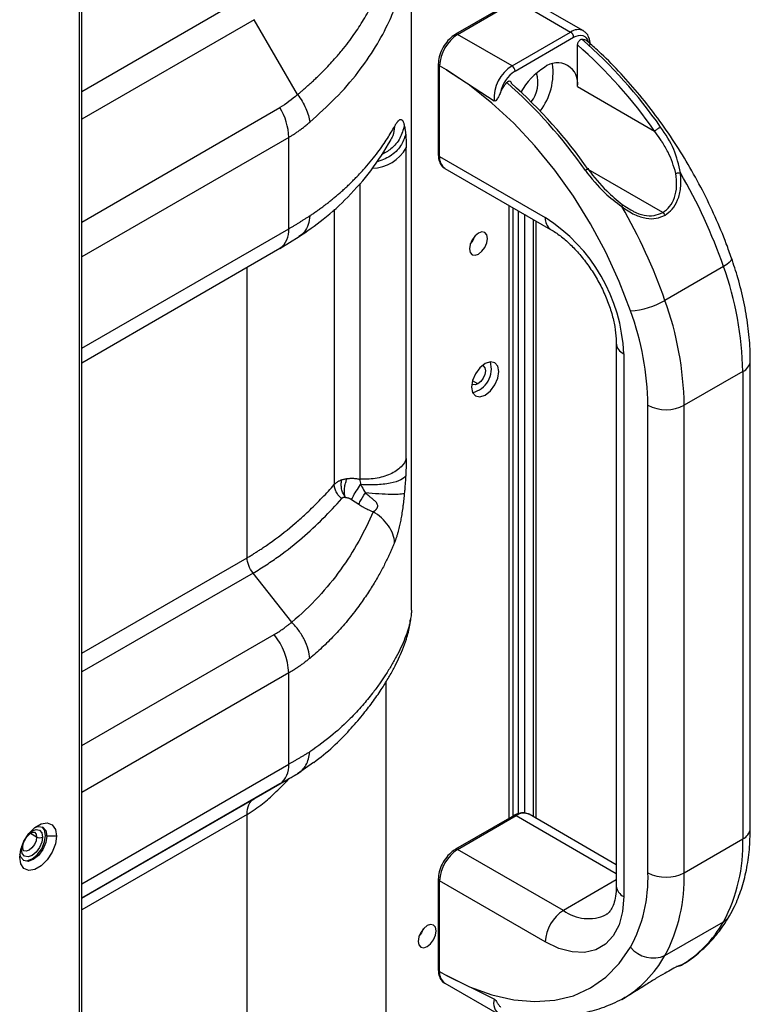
# Model space of a CAD drawing. Header units: millimetres. Extents: x 0 to 1118, y 0 to 864.
# Tile 434 of 438: x 1044 to 1052, y 686 to 697. Entities that reach past the tile are written whole.
import ezdxf

# ---------------------------------------------------------------- set-up
doc = ezdxf.new("R2010")
doc.units = ezdxf.units.MM

msp = doc.modelspace()

# ---------------------------------------------------------------- linework, layer by layer
at = {"color": 7, "linetype": 'Continuous', "lineweight": 25}
for p, q in [((1044.2825, 723.6017), (1044.2825, 668.771)), ((1044.3118, 668.8118), (1044.3118, 723.6425)), ((1048.1713, 690.1881), (1048.1713, 698.1884)), ((1049.3734, 697.3162), (1048.6875, 696.9203)), ((1048.7125, 696.9178), (1049.3984, 697.3138)), ((1049.3984, 697.3138), (1050.0348, 696.9464)), ((1050.1848, 696.9612), (1049.5484, 697.3286)), ((1046.8377, 696.2138), (1046.3312, 697.0911)), ((1049.3489, 696.5504), (1048.7125, 696.9178)), ((1049.3489, 696.5504), (1050.0348, 696.9464)), ((1049.3843, 696.4892), (1050.0702, 696.8852)), ((1050.1161, 696.3074), (1050.1161, 696.7963)), ((1048.4857, 696.5708), (1048.4857, 695.5093)), ((1048.5004, 695.4889), (1048.5004, 696.5504)), ((1048.5828, 696.5028), (1048.5004, 696.5504)), ((1048.5828, 696.5028), (1049.1401, 696.1417)), ((1050.1161, 696.3074), (1051.0181, 695.7868)), ((1046.7355, 694.6445), (1046.7355, 695.714)), ((1048.1102, 691.9555), (1048.1102, 695.5901)), ((1048.5004, 695.4889), (1049.7378, 694.7745)), ((1048.5625, 695.3515), (1049.8, 694.6372)), ((1049.361, 687.7719), (1049.361, 694.8906)), ((1050.6379, 694.9299), (1050.7401, 694.8663)), ((1049.6309, 687.7438), (1049.6309, 694.7348)), ((1046.631, 694.415), (1046.8567, 694.5524)), ((1044.3118, 693.0762), (1046.6319, 694.4156)), ((1051.8248, 694.2025), (1051.1389, 693.8066)), ((1050.5692, 693.3048), (1050.5692, 686.9521)), ((1050.6571, 693.1824), (1050.6571, 686.8297)), ((1052.1379, 687.626), (1052.1379, 693.0963)), ((1052.0501, 692.9739), (1051.3642, 692.5779)), ((1052.0501, 692.9739), (1052.0501, 687.5035)), ((1050.9399, 687.1076), (1050.9399, 692.5779)), ((1051.3642, 687.1076), (1051.3642, 692.5779)), ((1047.4695, 691.4758), (1047.5548, 691.42)), ((1046.7697, 690.0403), (1046.3169, 690.6152)), ((1046.7355, 688.3767), (1046.7355, 689.4462)), ((1047.8747, 677.0251), (1047.8747, 689.3424)), ((1046.3312, 687.9741), (1046.8377, 688.2666)), ((1046.632, 688.1478), (1044.3118, 686.8084)), ((1044.3118, 686.8083), (1046.3312, 687.9741)), ((1049.3734, 687.7791), (1048.6875, 687.3831)), ((1048.7125, 687.3806), (1049.3984, 687.7766)), ((1050.5692, 687.2021), (1049.5484, 687.7914)), ((1043.9042, 687.5372), (1043.89, 687.5453)), ((1044.0173, 687.5372), (1043.9042, 687.5372)), ((1051.3642, 687.1076), (1052.0501, 687.5035)), ((1049.95, 686.6663), (1048.7125, 687.3806)), ((1048.4857, 687.0336), (1048.4857, 685.9721)), ((1048.5004, 685.9517), (1048.5004, 687.0132)), ((1049.7378, 686.2988), (1048.5004, 687.0132)), ((1051.1389, 686.139), (1051.8248, 686.535)), ((1048.5004, 685.9517), (1048.5828, 685.9041)), ((1049.1401, 685.6295), (1048.5828, 685.9041)), ((1051.1373, 685.9315), (1051.1394, 685.9329)), ((1048.5625, 685.8143), (1049.1989, 685.447))]:
    msp.add_line(p, q, dxfattribs=at)
at = {"color": 8, "linetype": 'Continuous', "lineweight": 25}
for p, q in [((1044.3118, 696.2522), (1046.2482, 697.3701)), ((1046.3311, 697.0912), (1044.3118, 695.9255)), ((1044.3118, 694.723), (1046.632, 696.0624)), ((1046.7355, 695.714), (1044.3118, 694.3148)), ((1051.1123, 694.8342), (1050.2404, 695.3376)), ((1047.5661, 695.1755), (1047.5661, 691.7138)), ((1047.2682, 694.8725), (1047.2682, 691.6513)), ((1049.3171, 687.7465), (1049.3171, 694.9159)), ((1049.4232, 687.8007), (1049.4232, 694.8547)), ((1049.4939, 694.8139), (1049.4939, 687.8085)), ((1049.6016, 687.7607), (1049.6016, 694.7517)), ((1044.3118, 693.2453), (1046.7355, 694.6445)), ((1046.2482, 690.7949), (1046.2482, 694.1941)), ((1048.9494, 692.8289), (1048.8866, 692.8652)), ((1044.3118, 689.677), (1046.2482, 690.7949)), ((1046.3169, 690.6152), (1044.3118, 689.4577)), ((1044.3118, 688.5953), (1046.5639, 689.8954)), ((1046.7355, 689.4462), (1044.3118, 688.047)), ((1047.8721, 689.3383), (1047.8721, 676.9984)), ((1047.026, 688.398), (1046.8377, 688.2667)), ((1044.3118, 686.9775), (1046.7355, 688.3767)), ((1046.2482, 687.7908), (1044.3118, 686.673)), ((1046.2482, 674.0042), (1046.2482, 687.7909)), ((1049.3984, 687.7766), (1050.5692, 687.1007)), ((1043.784, 687.5249), (1043.7113, 687.5668)), ((1043.6072, 687.382), (1043.6109, 687.4186)), ((1050.5692, 687.0237), (1049.95, 686.6663))]:
    msp.add_line(p, q, dxfattribs=at)
at = {"color": 7, "linetype": 'Continuous', "lineweight": 25, "flags": 128}
for points in [[(1050.0702, 696.8852), (1050.0992, 696.8991), (1050.1274, 696.9072), (1050.154, 696.9091), (1050.1784, 696.9049), (1050.1999, 696.8946), (1050.2178, 696.8785), (1050.2318, 696.8571), (1050.2413, 696.8309)], [(1050.7371, 693.6837), (1050.6043, 694.0288), (1050.4471, 694.3699), (1050.2674, 694.7029), (1050.0673, 695.0239), (1049.8492, 695.3291), (1049.6156, 695.615), (1049.3692, 695.8783), (1049.1129, 696.1158), (1048.8497, 696.3248), (1048.5828, 696.5028)], [(1050.2403, 695.3377), (1050.2444, 695.3424), (1050.2459, 695.3454), (1050.2448, 695.3466), (1050.2411, 695.3459), (1050.235, 695.3433), (1050.2269, 695.339), (1050.2174, 695.3333), (1050.2071, 695.3266)], [(1049.0625, 694.5314), (1049.0545, 694.5736), (1049.0315, 694.6001), (1048.9971, 694.6068), (1048.9565, 694.5927), (1048.9159, 694.5599), (1048.8815, 694.5135), (1048.8585, 694.4605), (1048.8504, 694.409), (1048.8585, 694.3668), (1048.8815, 694.3403), (1048.9159, 694.3336), (1048.9565, 694.3477), (1048.9971, 694.3805), (1049.0315, 694.4269), (1049.0545, 694.4799), (1049.0625, 694.5314)], [(1048.9108, 694.5544), (1048.89, 694.5085), (1048.8607, 694.4677)], [(1049.1933, 692.9739), (1049.1812, 693.0372), (1049.1467, 693.0769), (1049.0951, 693.0869), (1049.0342, 693.0657), (1048.9734, 693.0166), (1048.9217, 692.947), (1048.8873, 692.8675), (1048.8751, 692.7902), (1048.8873, 692.7269), (1048.9217, 692.6872), (1048.9734, 692.6771), (1049.0342, 692.6983), (1049.0951, 692.7474), (1049.1467, 692.8171), (1049.1812, 692.8966), (1049.1933, 692.9739)], [(1049.0021, 693.0434), (1049.0119, 693.0393), (1049.0311, 693.0172), (1049.0378, 692.982), (1049.0311, 692.9391), (1049.0119, 692.8949), (1048.9832, 692.8562), (1048.9494, 692.8289)], [(1048.9494, 692.8289), (1048.9156, 692.8172), (1048.8869, 692.8228), (1048.8784, 692.8292)], [(1043.586, 687.2881), (1043.599, 687.3808), (1043.6364, 687.4774), (1043.6938, 687.5661), (1043.7642, 687.6363), (1043.8391, 687.6795), (1043.9095, 687.6906), (1043.9669, 687.6681), (1044.0043, 687.6148), (1044.0173, 687.5372)], [(1043.7712, 687.6416), (1043.806, 687.6502), (1043.8576, 687.6402), (1043.8921, 687.6005), (1043.9042, 687.5372)], [(1043.89, 687.5453), (1043.8779, 687.6086), (1043.8503, 687.6439)], [(1044.0173, 687.5372), (1044.0043, 687.4445), (1043.9669, 687.3479), (1043.9095, 687.2592), (1043.8391, 687.189), (1043.7642, 687.1458), (1043.6938, 687.1347), (1043.6364, 687.1572), (1043.599, 687.2105), (1043.586, 687.2881)], [(1043.9042, 687.5372), (1043.8921, 687.4599), (1043.8576, 687.3803), (1043.806, 687.3107), (1043.7451, 687.2616), (1043.6842, 687.2404), (1043.6326, 687.2505), (1043.5981, 687.2901), (1043.5881, 687.3245)], [(1043.8547, 687.5249), (1043.8453, 687.4648), (1043.8184, 687.4029), (1043.7783, 687.3488), (1043.7309, 687.3106), (1043.6836, 687.2941), (1043.6434, 687.3019), (1043.6166, 687.3328), (1043.6072, 687.382)], [(1043.6257, 687.2549), (1043.6701, 687.2486), (1043.7309, 687.2697), (1043.7918, 687.3189), (1043.8434, 687.3885), (1043.8779, 687.468), (1043.89, 687.5453)], [(1043.6659, 687.5277), (1043.652, 687.499), (1043.6341, 687.4727)], [(1050.6571, 686.8297), (1050.6431, 686.6534), (1050.6016, 686.4986), (1050.5339, 686.37), (1050.442, 686.2715), (1050.3287, 686.2061), (1050.1974, 686.1757), (1050.0522, 686.1814), (1049.8974, 686.2228), (1049.7378, 686.2988)], [(1048.4615, 686.4273), (1048.4534, 686.4695), (1048.4304, 686.496), (1048.396, 686.5027), (1048.3554, 686.4886), (1048.3148, 686.4558), (1048.2804, 686.4094), (1048.2574, 686.3564), (1048.2494, 686.3049), (1048.2574, 686.2627), (1048.2804, 686.2362), (1048.3148, 686.2295), (1048.3554, 686.2436), (1048.396, 686.2764), (1048.4304, 686.3228), (1048.4534, 686.3758), (1048.4615, 686.4273)], [(1048.3097, 686.4502), (1048.289, 686.4044), (1048.2597, 686.3636)], [(1048.5828, 685.9041), (1048.8497, 685.7739), (1049.1129, 685.6791), (1049.3692, 685.6207), (1049.6156, 685.5995), (1049.8492, 685.6157), (1050.0673, 685.6691), (1050.2674, 685.759), (1050.4471, 685.8846), (1050.6043, 686.0441), (1050.7371, 686.2359)]]:
    msp.add_lwpolyline(points, dxfattribs=at)
at = {"color": 8, "linetype": 'Continuous', "lineweight": 25, "flags": 128}
for points in [[(1051.9186, 694.3005), (1051.9192, 694.289), (1051.9107, 694.2705), (1051.8915, 694.2493), (1051.8625, 694.2264), (1051.8248, 694.2025)], [(1043.7011, 687.5749), (1043.7309, 687.5964), (1043.7783, 687.6128), (1043.8184, 687.605), (1043.8453, 687.5742), (1043.8547, 687.5249)], [(1043.758, 687.5822), (1043.7581, 687.5821), (1043.7773, 687.5601), (1043.784, 687.5249)], [(1043.784, 687.5249), (1043.7773, 687.482), (1043.7581, 687.4378), (1043.7294, 687.3991), (1043.6956, 687.3718), (1043.6618, 687.3601), (1043.6332, 687.3656)]]:
    msp.add_lwpolyline(points, dxfattribs=at)
at = {"color": 7, "linetype": 'Continuous', "lineweight": 25}
for centre, radius, start, end in [((1048.9609, 696.5294), 0.461, 122.60548, 177.39452), ((1049.9934, 696.8817), 0.0768, 2.60548, 57.39452), ((1046.3828, 692.5495), 5.739, 34.92632, 48.7378), ((1046.3632, 692.5356), 5.6778, 34.93159, 48.62538), ((1049.0976, 696.4676), 0.7317, 322.52698, 8.28999), ((1049.879, 696.3459), 0.2402, 350.78596, 129.20329), ((1049.5839, 696.1727), 0.4448, 121.88174, 184.00174), ((1049.5973, 696.1604), 0.3918, 122.93446, 168.6768), ((1049.3075, 696.4857), 0.0768, 2.60548, 57.39452), ((1050.1467, 695.8594), 0.7928, 121.94894, 150.98665), ((1049.284, 696.3532), 0.3676, 322.21257, 17.74571), ((1045.5018, 692.0409), 5.739, 34.92632, 48.7378), ((1045.5854, 692.0866), 5.6778, 34.93159, 48.62538), ((1046.0146, 695.6894), 0.7214, 1.95612, 31.13962), ((1045.798, 692.0955), 6.3844, 19.2698, 30.12483), ((1045.1121, 691.6996), 6.3844, 19.2698, 30.12483), ((1048.6697, 693.0964), 1.9892, 2.4764, 57.5236), ((1051.0729, 694.7717), 0.074, 25.92912, 57.78408), ((1048.2547, 692.9129), 3.7958, 0.9201, 19.86093), ((1050.6671, 694.6311), 0.95, 274.23066, 299.77978), ((1047.5688, 692.517), 3.7958, 0.9201, 19.86093), ((1047.5241, 692.5231), 3.4162, 0.9201, 19.86093), ((1048.8164, 693.0078), 0.2906, 284.18096, 15.82442), ((1051.152, 692.9873), 0.4611, 242.60967, 297.39033), ((1045.971, 689.4115), 0.7653, 2.60471, 39.22333), ((1046.4852, 688.3521), 0.2515, 305.69806, 5.62037), ((1043.8193, 687.5931), 0.0769, 242.60967, 297.39033), ((1050.1176, 687.4425), 1.9334, 332.00393, 1.80688), ((1048.9609, 686.9922), 0.461, 122.60548, 177.39452), ((1049.2007, 687.0527), 1.7401, 332.00393, 1.80688), ((1051.152, 687.517), 0.4611, 242.60967, 297.39033), ((1049.4317, 687.0466), 1.9334, 332.00393, 1.80688), ((1050.1984, 686.2779), 0.461, 122.60548, 177.39452), ((1050.6207, 687.2109), 1.3808, 300.43336, 330.6927), ((1051.0005, 686.4466), 0.3372, 218.66122, 294.22989), ((1049.9348, 686.8149), 1.3808, 300.43336, 330.6927)]:
    msp.add_arc(centre, radius, start, end, dxfattribs=at)
at = {"color": 8, "linetype": 'Continuous', "lineweight": 25}
for centre, radius, start, end in [((1048.6979, 696.8974), 0.0252, 54.38366, 114.29287), ((1050.1228, 696.8257), 0.1494, 66.67379, 126.0825), ((1048.5108, 696.5733), 0.0251, 185.70602, 245.62436), ((1047.7027, 695.8207), 0.4682, 271.5282, 330.49461), ((1048.5108, 695.5118), 0.0251, 185.6948, 245.62534), ((1048.6474, 695.4727), 0.1479, 173.70115, 234.98667), ((1049.8882, 694.7598), 0.1511, 174.40381, 234.02482), ((1046.4833, 694.6207), 0.2533, 305.92394, 5.38824), ((1050.7125, 693.3148), 0.1436, 183.70717, 247.29593), ((1051.9878, 693.1113), 0.1509, 294.37603, 354.28945), ((1049.3838, 687.7561), 0.0251, 54.38242, 114.30712), ((1049.4863, 687.6539), 0.1509, 65.69288, 125.61758), ((1051.9878, 687.6409), 0.1509, 294.37466, 354.3052), ((1043.5968, 687.405), 0.0253, 294.44155, 353.54143), ((1048.6979, 687.3602), 0.0252, 54.38366, 114.29287), ((1048.5108, 687.0361), 0.0251, 185.70602, 245.62436), ((1050.7193, 686.9671), 0.1509, 185.6948, 245.62534), ((1050.2416, 687.0631), 0.4925, 233.68834, 295.16528), ((1051.7327, 686.6984), 0.1876, 299.38541, 329.66896), ((1048.5108, 685.9746), 0.0251, 185.6948, 245.62534), ((1048.6474, 685.9355), 0.1479, 173.70115, 234.98667), ((1049.3046, 685.5822), 0.1711, 163.95056, 233.0868)]:
    msp.add_arc(centre, radius, start, end, dxfattribs=at)
at = {"color": 7, "linetype": 'Continuous', "lineweight": 25}
for points, knots in [([(1046.8377, 696.2137), (1046.848, 696.2224), (1046.8693, 696.2401), (1046.9014, 696.2676), (1046.9349, 696.2967), (1046.9696, 696.3276), (1047.0057, 696.3604), (1047.043, 696.3952), (1047.0889, 696.4392), (1047.1683, 696.5172), (1047.261, 696.6165), (1047.3562, 696.7281), (1047.4311, 696.8234), (1047.4973, 696.914), (1047.5769, 697.0312), (1047.6663, 697.1802), (1047.7606, 697.3664), (1047.8414, 697.5578), (1047.8978, 697.7205), (1047.9352, 697.8532), (1047.9589, 697.9551), (1047.9788, 698.0604), (1047.9942, 698.1687), (1048.0049, 698.2793), (1048.0104, 698.3914), (1048.0104, 698.4979), (1048.0055, 698.5975), (1047.9961, 698.6888), (1047.9821, 698.7774), (1047.9661, 698.8516), (1047.9508, 698.9107), (1047.9381, 698.9546), (1047.9249, 698.9953), (1047.9115, 699.0329), (1047.8977, 699.0675), (1047.8839, 699.0992), (1047.8739, 699.1192), (1047.8691, 699.1288)], [0, 0, 0, 0, 0.0111669, 0.0230365, 0.0356401, 0.0490126, 0.063193, 0.0782233, 0.0941493, 0.1200975, 0.1791888, 0.2202727, 0.2591522, 0.2954247, 0.3286991, 0.396899, 0.4650566, 0.5326229, 0.59911, 0.6314971, 0.6644605, 0.6979173, 0.7315957, 0.7652384, 0.798626, 0.8315706, 0.858358, 0.8838197, 0.9079947, 0.9309644, 0.9434436, 0.9549792, 0.9656146, 0.975392, 0.9843531, 0.9925407, 1, 1, 1, 1]), ([(1048.6875, 696.9203), (1048.6746, 696.912), (1048.6377, 696.8883), (1048.5816, 696.8307), (1048.5286, 696.7478), (1048.4928, 696.657), (1048.4881, 696.5994), (1048.4857, 696.5708)], [0, 0, 0, 0, 0.1187357, 0.3398889, 0.5606683, 0.7822244, 1, 1, 1, 1]), ([(1050.2606, 696.7894), (1050.261, 696.7934), (1050.2641, 696.8274), (1050.253, 696.8806), (1050.2231, 696.9371), (1050.192, 696.9538), (1050.1797, 696.9604)], [0, 0, 0, 0, 0.0530813, 0.4491993, 0.7829918, 1, 1, 1, 1]), ([(1050.1161, 696.7963), (1050.1163, 696.8001), (1050.1168, 696.8077), (1050.1206, 696.8202), (1050.1262, 696.8323), (1050.1334, 696.8431), (1050.1418, 696.8521), (1050.1506, 696.8586), (1050.1596, 696.863), (1050.165, 696.8633), (1050.1677, 696.8635)], [0, 0, 0, 0, 0.1301978, 0.2602105, 0.3895254, 0.5163908, 0.634893, 0.758287, 0.877983, 1, 1, 1, 1]), ([(1050.1677, 696.8635), (1050.1819, 696.8616), (1050.2102, 696.8579), (1050.231, 696.8399), (1050.2413, 696.8309)], [0, 0, 0, 0, 0.5000834, 1, 1, 1, 1]), ([(1051.9186, 694.3006), (1051.8985, 694.3566), (1051.8406, 694.5184), (1051.7295, 694.7846), (1051.58, 695.0954), (1051.4128, 695.3989), (1051.2295, 695.6926), (1051.0314, 695.9742), (1050.8203, 696.2416), (1050.5973, 696.4914), (1050.4012, 696.6905), (1050.2773, 696.7972), (1050.2338, 696.8346)], [0, 0, 0, 0, 0.0584367, 0.1686461, 0.2787932, 0.3888968, 0.499001, 0.6091417, 0.7193592, 0.8296996, 0.9402078, 1, 1, 1, 1]), ([(1049.2131, 696.2373), (1049.2235, 696.2583), (1049.2442, 696.3002), (1049.2725, 696.3366), (1049.2867, 696.3549)], [0, 0, 0, 0, 0.4999166, 1, 1, 1, 1]), ([(1049.2867, 696.3549), (1049.2894, 696.3579), (1049.2949, 696.3639), (1049.3041, 696.37), (1049.3131, 696.3736), (1049.3214, 696.3741), (1049.3286, 696.3714), (1049.3339, 696.3657), (1049.3377, 696.3578), (1049.3381, 696.3508), (1049.3383, 696.3473)], [0, 0, 0, 0, 0.1228162, 0.2452936, 0.3703604, 0.4934968, 0.6147046, 0.7452506, 0.8710367, 1, 1, 1, 1]), ([(1049.2131, 696.2373), (1049.2065, 696.2229), (1049.1944, 696.1965), (1049.1768, 696.1642), (1049.1625, 696.1449), (1049.1511, 696.139), (1049.1446, 696.1392), (1049.1416, 696.1409), (1049.1401, 696.1417)], [0, 0, 0, 0, 0.3280145, 0.5994423, 0.8226026, 0.9173654, 0.9600405, 1, 1, 1, 1]), ([(1046.8377, 696.2137), (1046.8759, 696.1647), (1046.9102, 696.1094), (1046.9478, 696.0255), (1046.9581, 695.9974), (1046.9735, 695.9428), (1046.9785, 695.9163), (1046.981, 695.8912)], [0, 0, 0, 0, 0.5, 0.5, 0.75, 0.75, 1, 1, 1, 1]), ([(1046.7355, 695.714), (1046.7463, 695.7203), (1046.7685, 695.7334), (1046.8018, 695.7546), (1046.8361, 695.7777), (1046.8713, 695.8029), (1046.9074, 695.8302), (1046.9442, 695.8597), (1046.9686, 695.8805), (1046.981, 695.8912)], [0, 0, 0, 0, 0.1236224, 0.25373918, 0.39028119, 0.53320201, 0.68248176, 0.83809499, 1, 1, 1, 1]), ([(1047.9734, 695.8421), (1047.9756, 695.846), (1047.9801, 695.8539), (1047.9867, 695.8647), (1047.9932, 695.8748), (1047.9996, 695.8841), (1048.0058, 695.8926), (1048.0119, 695.9004), (1048.0189, 695.9085), (1048.0264, 695.9161), (1048.0341, 695.9217), (1048.0411, 695.9241), (1048.0475, 695.9238), (1048.0537, 695.9214), (1048.06, 695.9176), (1048.0662, 695.9126), (1048.0718, 695.9057), (1048.0767, 695.8956), (1048.0804, 695.8839), (1048.0841, 695.8681), (1048.0864, 695.8579), (1048.088, 695.8509)], [0, 0, 0, 0, 0.0405619, 0.0811563, 0.1218319, 0.1626368, 0.2036187, 0.2448246, 0.286301, 0.3485708, 0.4067023, 0.4614215, 0.5197819, 0.572754, 0.636727, 0.704111, 0.7616175, 0.8220185, 0.8852648, 0.9208778, 1, 1, 1, 1]), ([(1046.9809, 694.7956), (1046.9936, 694.804), (1047.0193, 694.821), (1047.0572, 694.8472), (1047.0952, 694.8741), (1047.1331, 694.9018), (1047.171, 694.9304), (1047.2088, 694.9598), (1047.2465, 694.99), (1047.284, 695.021), (1047.3214, 695.0528), (1047.3586, 695.0855), (1047.3955, 695.119), (1047.4321, 695.1532), (1047.4684, 695.1883), (1047.5044, 695.2243), (1047.5595, 695.2809), (1047.6292, 695.3567), (1047.7082, 695.4498), (1047.7771, 695.538), (1047.837, 695.6211), (1047.889, 695.6992), (1047.9342, 695.7723), (1047.9606, 695.8194), (1047.9734, 695.8421)], [0, 0, 0, 0, 0.0267563, 0.0541042, 0.0820379, 0.1105553, 0.1396577, 0.1693499, 0.1996322, 0.2304989, 0.2619455, 0.2939697, 0.3265706, 0.3597497, 0.3935099, 0.4278562, 0.4627953, 0.5552759, 0.642082, 0.7235154, 0.7998294, 0.8712358, 0.9379108, 1, 1, 1, 1]), ([(1048.088, 695.8509), (1048.089, 695.847), (1048.0909, 695.8394), (1048.0936, 695.8266), (1048.0961, 695.8131), (1048.0983, 695.7985), (1048.1004, 695.7831), (1048.1024, 695.7667), (1048.1035, 695.7551), (1048.1041, 695.7493)], [0, 0, 0, 0, 0.1425663, 0.28493528, 0.42728467, 0.56979136, 0.71263086, 0.85597672, 1, 1, 1, 1]), ([(1051.2666, 695.2928), (1051.2405, 695.3772), (1051.2006, 695.5065), (1051.1261, 695.6279), (1051.0922, 695.6805), (1051.0648, 695.722), (1051.0385, 695.7584), (1051.0181, 695.7868)], [0, 0, 0, 0, 0.4798106, 0.7345415, 0.7615278, 0.8147703, 1, 1, 1, 1]), ([(1051.3201, 695.2998), (1051.2998, 695.3922), (1051.258, 695.5821), (1051.1458, 695.7494), (1051.0882, 695.8352)], [0, 0, 0, 0, 0.4868429, 1, 1, 1, 1]), ([(1046.8467, 694.5461), (1046.9469, 694.6147), (1047.1626, 694.7627), (1047.4445, 695.0247), (1047.7189, 695.3344), (1047.858, 695.5614), (1047.9315, 695.6813)], [0, 0, 0, 0, 0.202971, 0.437142, 0.7025755, 1, 1, 1, 1]), ([(1048.1041, 695.7493), (1048.1045, 695.7448), (1048.1053, 695.7359), (1048.1063, 695.7217), (1048.1072, 695.7071), (1048.108, 695.6919), (1048.1088, 695.6727), (1048.1096, 695.649), (1048.1101, 695.6203), (1048.1102, 695.6002), (1048.1102, 695.5901)], [0, 0, 0, 0, 0.10069851, 0.20109931, 0.30131505, 0.40145878, 0.50164353, 0.6680546, 0.83399714, 1, 1, 1, 1]), ([(1048.4857, 695.5093), (1048.4864, 695.4942), (1048.4883, 695.454), (1048.51, 695.4006), (1048.538, 695.3612), (1048.5587, 695.3544), (1048.5597, 695.3541)], [0, 0, 0, 0, 0.2319179, 0.6186071, 0.9815741, 1, 1, 1, 1]), ([(1050.2071, 695.3266), (1050.2791, 695.2349), (1050.4048, 695.0749), (1050.5656, 694.955), (1050.6342, 694.9038)], [0, 0, 0, 0, 0.573341, 1, 1, 1, 1]), ([(1050.2403, 695.3377), (1050.3095, 695.2514), (1050.4287, 695.1026), (1050.576, 694.9809), (1050.6379, 694.9299)], [0, 0, 0, 0, 0.5804486, 1, 1, 1, 1]), ([(1051.1123, 694.8342), (1051.1413, 694.8558), (1051.2006, 694.8999), (1051.2557, 695.0095), (1051.2827, 695.1436), (1051.2721, 695.2415), (1051.2666, 695.2928)], [0, 0, 0, 0, 0.227433, 0.4640138, 0.7190443, 1, 1, 1, 1]), ([(1051.1394, 694.804), (1051.1692, 694.8257), (1051.2309, 694.8705), (1051.2945, 694.9829), (1051.3321, 695.1291), (1051.3243, 695.24), (1051.3201, 695.2998)], [0, 0, 0, 0, 0.2147572, 0.443879, 0.700404, 1, 1, 1, 1]), ([(1051.2666, 695.2928), (1051.2702, 695.2938), (1051.2777, 695.2959), (1051.2914, 695.2983), (1051.3063, 695.2999), (1051.3155, 695.2998), (1051.3202, 695.2998)], [0, 0, 0, 0, 0.2203369, 0.4654457, 0.7288436, 1, 1, 1, 1]), ([(1050.6379, 694.9299), (1050.639, 694.9293), (1050.6413, 694.9282), (1050.6415, 694.9224), (1050.6393, 694.9143), (1050.6359, 694.9073), (1050.6342, 694.9038)], [0, 0, 0, 0, 0.2448516, 0.5000054, 0.7551562, 1, 1, 1, 1]), ([(1050.6342, 694.9038), (1050.6834, 694.8699), (1050.7747, 694.8068), (1050.9137, 694.7627), (1051.0375, 694.7588), (1051.1062, 694.7893), (1051.1394, 694.804)], [0, 0, 0, 0, 0.3003063, 0.5577393, 0.7861349, 1, 1, 1, 1]), ([(1046.7356, 694.6445), (1046.746, 694.6506), (1046.767, 694.6629), (1046.798, 694.6813), (1046.8289, 694.6999), (1046.8596, 694.7188), (1046.8902, 694.7377), (1046.9206, 694.7569), (1046.9509, 694.7762), (1046.9708, 694.7891), (1046.9809, 694.7956)], [0, 0, 0, 0, 0.1194519, 0.2404272, 0.3629331, 0.4869955, 0.6126593, 0.7399887, 0.8690679, 1, 1, 1, 1]), ([(1049.8, 694.6372), (1049.8191, 694.6256), (1049.8752, 694.5916), (1049.9722, 694.517), (1050.0871, 694.4075), (1050.1977, 694.2781), (1050.2996, 694.133), (1050.389, 693.9769), (1050.4626, 693.8153), (1050.5182, 693.6538), (1050.5541, 693.4989), (1050.5679, 693.3831), (1050.5689, 693.3224), (1050.5692, 693.3048)], [0, 0, 0, 0, 0.05134221, 0.15014225, 0.25003906, 0.35104518, 0.45286819, 0.55512688, 0.65741058, 0.75917973, 0.86003601, 0.95963239, 1, 1, 1, 1]), ([(1052.1379, 693.0963), (1052.1372, 693.1433), (1052.1352, 693.2782), (1052.1136, 693.5085), (1052.0655, 693.7872), (1052.0004, 694.0524), (1051.9439, 694.2237), (1051.9186, 694.3006)], [0, 0, 0, 0, 0.12300131, 0.35351045, 0.58366269, 0.81338823, 1, 1, 1, 1]), ([(1048.1102, 691.9555), (1048.1012, 691.9228), (1048.0815, 691.8888), (1048.0179, 691.825), (1047.9739, 691.7955), (1047.8689, 691.7489), (1047.8082, 691.7319), (1047.6852, 691.7127), (1047.6231, 691.7105), (1047.5661, 691.7138)], [0, 0, 0, 0, 0.25, 0.25, 0.5, 0.5, 0.75, 0.75, 1, 1, 1, 1]), ([(1048.1102, 691.9555), (1048.1102, 691.9493), (1048.1102, 691.9369), (1048.11, 691.9179), (1048.1097, 691.8985), (1048.1092, 691.8788), (1048.1086, 691.8541), (1048.1075, 691.8243), (1048.106, 691.7892), (1048.1047, 691.7652), (1048.1041, 691.7532)], [0, 0, 0, 0, 0.0997776, 0.1994388, 0.2990978, 0.3988692, 0.4988671, 0.6656393, 0.8325095, 1, 1, 1, 1]), ([(1048.1041, 691.7531), (1048.0953, 691.7366), (1048.0762, 691.7198), (1048.0147, 691.6895), (1047.9723, 691.6761), (1047.8709, 691.6563), (1047.8123, 691.65), (1047.6927, 691.6448), (1047.6319, 691.646), (1047.5759, 691.6499)], [0, 0, 0, 0, 0.25, 0.25, 0.5, 0.5, 0.75, 0.75, 1, 1, 1, 1]), ([(1048.1041, 691.7532), (1048.1035, 691.7434), (1048.1024, 691.7239), (1048.1004, 691.6945), (1048.0983, 691.6649), (1048.0961, 691.6353), (1048.0936, 691.6055), (1048.0909, 691.5756), (1048.089, 691.5557), (1048.088, 691.5457)], [0, 0, 0, 0, 0.1440409, 0.2873985, 0.4302438, 0.5727505, 0.7150939, 0.8574512, 1, 1, 1, 1]), ([(1046.2482, 690.7949), (1046.2617, 690.8027), (1046.2883, 690.8182), (1046.3271, 690.8418), (1046.3647, 690.8653), (1046.3968, 690.886), (1046.4335, 690.9102), (1046.4821, 690.9431), (1046.6173, 691.039), (1046.7661, 691.1573), (1046.9307, 691.3032), (1047.0351, 691.4031), (1047.1275, 691.4973), (1047.1997, 691.5741), (1047.2455, 691.6256), (1047.2682, 691.6513)], [0, 0, 0, 0, 0.0316382, 0.0627852, 0.0934821, 0.1237686, 0.1426403, 0.1858487, 0.2481467, 0.4980896, 0.6057312, 0.7487648, 0.8333854, 0.917107, 1, 1, 1, 1]), ([(1047.2682, 691.6513), (1047.2709, 691.6542), (1047.2762, 691.66), (1047.2853, 691.6681), (1047.2951, 691.6758), (1047.3058, 691.6831), (1047.3173, 691.6898), (1047.3295, 691.696), (1047.3424, 691.7017), (1047.3515, 691.705), (1047.3561, 691.7066)], [0, 0, 0, 0, 0.1237559, 0.2478356, 0.372255, 0.4970301, 0.6221766, 0.7477101, 0.8736462, 1, 1, 1, 1]), ([(1047.3548, 691.486), (1047.3423, 691.4965), (1047.3302, 691.5086), (1047.3086, 691.535), (1047.2991, 691.5493), (1047.2837, 691.5788), (1047.2778, 691.5939), (1047.2701, 691.6235), (1047.2682, 691.6379), (1047.2682, 691.6513)], [0, 0, 0, 0, 0.25, 0.25, 0.5, 0.5, 0.75, 0.75, 1, 1, 1, 1]), ([(1047.3977, 691.5008), (1047.3967, 691.5026), (1047.3943, 691.5068), (1047.3899, 691.5145), (1047.3838, 691.525), (1047.3773, 691.5368), (1047.3689, 691.5528), (1047.3603, 691.5738), (1047.3541, 691.5995), (1047.351, 691.6247), (1047.3497, 691.6473), (1047.3502, 691.6686), (1047.3522, 691.6885), (1047.3548, 691.7007), (1047.356, 691.7067)], [0, 0, 0, 0, 0.02908, 0.0705975, 0.1253629, 0.1981175, 0.2549755, 0.3703207, 0.5035172, 0.6104728, 0.7142073, 0.8140369, 0.909428, 1, 1, 1, 1]), ([(1047.3561, 691.7066), (1047.3597, 691.7078), (1047.3676, 691.7103), (1047.381, 691.7138), (1047.3972, 691.7174), (1047.4093, 691.7193), (1047.4158, 691.7203)], [0, 0, 0, 0, 0.1908186, 0.421084, 0.6908093, 1, 1, 1, 1]), ([(1047.3977, 691.5009), (1047.3967, 691.5037), (1047.3943, 691.511), (1047.3908, 691.5253), (1047.3874, 691.5459), (1047.3856, 691.5739), (1047.3873, 691.6057), (1047.3924, 691.6371), (1047.3987, 691.664), (1047.4052, 691.6866), (1047.4112, 691.705), (1047.4144, 691.7156), (1047.4158, 691.7203)], [0, 0, 0, 0, 0.0440122, 0.1132725, 0.2094501, 0.3342217, 0.4885345, 0.6221989, 0.7406644, 0.8430536, 0.9293106, 1, 1, 1, 1]), ([(1047.4158, 691.7203), (1047.4207, 691.721), (1047.4306, 691.7223), (1047.4459, 691.7235), (1047.4617, 691.7242), (1047.4781, 691.7243), (1047.495, 691.7237), (1047.5123, 691.7223), (1047.53, 691.7203), (1047.548, 691.7175), (1047.5601, 691.715), (1047.5661, 691.7138)], [0, 0, 0, 0, 0.10268214, 0.20745331, 0.31432199, 0.42329619, 0.53438346, 0.64759093, 0.76292533, 0.88039301, 1, 1, 1, 1]), ([(1047.4835, 691.5026), (1047.4949, 691.5235), (1047.5096, 691.5485), (1047.542, 691.6002), (1047.5596, 691.6267), (1047.5759, 691.6499)], [0, 0, 0, 0, 0.5, 0.5, 1, 1, 1, 1]), ([(1047.5759, 691.6499), (1047.5808, 691.6418), (1047.6003, 691.6099), (1047.6188, 691.5769), (1047.6326, 691.5522)], [0, 0, 0, 0, 0.2548043, 1, 1, 1, 1]), ([(1047.3977, 691.5009), (1047.3947, 691.5007), (1047.3883, 691.5004), (1047.3797, 691.4994), (1047.3727, 691.4982), (1047.3681, 691.4969), (1047.3655, 691.4946), (1047.3621, 691.4922), (1047.3583, 691.4894), (1047.3559, 691.487), (1047.3548, 691.486)], [0, 0, 0, 0, 0.1751687, 0.3792253, 0.5211782, 0.6125274, 0.6760036, 0.7608096, 0.8968401, 1, 1, 1, 1]), ([(1047.3983, 691.5008), (1047.3987, 691.5007), (1047.4002, 691.5004), (1047.4036, 691.5), (1047.411, 691.4989), (1047.4191, 691.4977), (1047.4271, 691.4961), (1047.4335, 691.4945), (1047.4401, 691.4922), (1047.4472, 691.4885), (1047.4542, 691.4846), (1047.4618, 691.4806), (1047.4669, 691.4774), (1047.4695, 691.4758)], [0, 0, 0, 0, 0.0162205, 0.0641839, 0.1447526, 0.3245244, 0.4085358, 0.4795738, 0.5886013, 0.6795389, 0.7779226, 0.8874183, 1, 1, 1, 1]), ([(1047.7225, 691.3333), (1047.7259, 691.3351), (1047.7323, 691.3386), (1047.7413, 691.3446), (1047.7491, 691.3507), (1047.7558, 691.3567), (1047.7614, 691.3625), (1047.7659, 691.3679), (1047.7705, 691.3747), (1047.7746, 691.3833), (1047.7775, 691.394), (1047.7775, 691.4073), (1047.772, 691.4234), (1047.7647, 691.4369), (1047.7568, 691.4462), (1047.7502, 691.4525), (1047.7413, 691.4606), (1047.7263, 691.474), (1047.7031, 691.4934), (1047.6699, 691.5201), (1047.6458, 691.5408), (1047.6326, 691.5522)], [0, 0, 0, 0, 0.0488346, 0.0928723, 0.1321689, 0.1668016, 0.1968691, 0.2224948, 0.2438377, 0.2844499, 0.3189305, 0.3494853, 0.405012, 0.4706058, 0.4901945, 0.518933, 0.5569058, 0.6040924, 0.7084063, 0.8403372, 1, 1, 1, 1]), ([(1048.088, 691.5457), (1048.08, 691.5421), (1048.0634, 691.5392), (1048.0114, 691.5355), (1047.9759, 691.5349), (1047.8908, 691.5361), (1047.8413, 691.538), (1047.7379, 691.5438), (1047.6841, 691.5478), (1047.6326, 691.5522)], [0, 0, 0, 0, 0.25, 0.25, 0.5, 0.5, 0.75, 0.75, 1, 1, 1, 1]), ([(1048.088, 691.5457), (1048.0876, 691.5409), (1048.0869, 691.5311), (1048.0856, 691.5156), (1048.084, 691.4992), (1048.0822, 691.4816), (1048.0802, 691.4631), (1048.0779, 691.4435), (1048.0753, 691.4228), (1048.0725, 691.4011), (1048.0668, 691.3595), (1048.0585, 691.3028), (1048.0465, 691.2326), (1048.033, 691.1679), (1048.0195, 691.1144), (1048.007, 691.0702), (1047.9962, 691.0356), (1047.985, 691.0027), (1047.9773, 690.9824), (1047.9734, 690.9722)], [0, 0, 0, 0, 0.0226745, 0.046774, 0.0723772, 0.0995496, 0.1283471, 0.1588167, 0.190999, 0.2249287, 0.2606365, 0.3869039, 0.494051, 0.600723, 0.7181067, 0.7887357, 0.8591021, 0.9294439, 1, 1, 1, 1]), ([(1046.317, 690.6152), (1046.371, 690.6464), (1046.4234, 690.6787), (1046.5249, 690.745), (1046.5739, 690.779), (1046.717, 690.8828), (1046.807, 690.9544), (1046.9782, 691.101), (1047.0592, 691.1762), (1047.2129, 691.3292), (1047.2858, 691.407), (1047.3549, 691.4859)], [0, 0, 0, 0, 0.125, 0.125, 0.25, 0.25, 0.5, 0.5, 0.75, 0.75, 1, 1, 1, 1]), ([(1047.5547, 691.42), (1047.5605, 691.4163), (1047.5737, 691.4078), (1047.5963, 691.3942), (1047.6222, 691.3795), (1047.6484, 691.3659), (1047.6706, 691.3552), (1047.6949, 691.3443), (1047.7114, 691.3377), (1047.7225, 691.3333)], [0, 0, 0, 0, 0.10666841, 0.24418831, 0.41261585, 0.57352463, 0.71103322, 0.805908, 1, 1, 1, 1]), ([(1047.7225, 691.3333), (1047.674, 691.2158), (1047.6176, 691.1002), (1047.4904, 690.8734), (1047.4194, 690.762), (1047.2626, 690.5444), (1047.1767, 690.4381), (1046.9872, 690.2325), (1046.8837, 690.1328), (1046.7697, 690.0403)], [0, 0, 0, 0, 0.25, 0.25, 0.5, 0.5, 0.75, 0.75, 1, 1, 1, 1]), ([(1047.9733, 690.9722), (1047.9722, 691.0033), (1047.9659, 691.0363), (1047.9422, 691.1029), (1047.9248, 691.1366), (1047.88, 691.201), (1047.8527, 691.2318), (1047.7915, 691.2874), (1047.7576, 691.3122), (1047.7225, 691.3333)], [0, 0, 0, 0, 0.25, 0.25, 0.5, 0.5, 0.75, 0.75, 1, 1, 1, 1]), ([(1047.9734, 690.9722), (1047.9661, 690.9546), (1047.9514, 690.9187), (1047.9274, 690.864), (1047.9014, 690.8074), (1047.8731, 690.7487), (1047.8423, 690.6881), (1047.8088, 690.6255), (1047.7725, 690.5609), (1047.7331, 690.4943), (1047.6904, 690.4258), (1047.6442, 690.3552), (1047.5942, 690.2826), (1047.5375, 690.2044), (1047.4748, 690.1224), (1047.4068, 690.0388), (1047.3378, 689.959), (1047.2677, 689.8831), (1047.1969, 689.811), (1047.1257, 689.7426), (1047.0542, 689.678), (1047.005, 689.637), (1046.9809, 689.6169)], [0, 0, 0, 0, 0.0355809, 0.0727089, 0.1114096, 0.1517114, 0.1936465, 0.2372503, 0.2825628, 0.3296281, 0.3784953, 0.4292189, 0.481859, 0.5364822, 0.6012329, 0.6640137, 0.7248565, 0.7837722, 0.8407488, 0.8957672, 0.9488498, 1, 1, 1, 1]), ([(1046.3169, 690.6152), (1046.2961, 690.6417), (1046.2786, 690.6725), (1046.2546, 690.7352), (1046.2483, 690.7669), (1046.2482, 690.7949)], [0, 0, 0, 0, 0.5, 0.5, 1, 1, 1, 1]), ([(1046.5639, 689.8954), (1046.5822, 689.9061), (1046.6187, 689.9275), (1046.6603, 689.9565), (1046.6938, 689.9815), (1046.7197, 690.0011), (1046.7461, 690.0212), (1046.7624, 690.0344), (1046.7697, 690.0403)], [0, 0, 0, 0, 0.2496479, 0.4989248, 0.6033249, 0.7489294, 0.8871729, 1, 1, 1, 1]), ([(1046.9809, 689.6169), (1046.9791, 689.6491), (1046.9732, 689.6843), (1046.9523, 689.7577), (1046.9374, 689.7959), (1046.8998, 689.8714), (1046.877, 689.9087), (1046.8263, 689.9786), (1046.7985, 690.0112), (1046.7697, 690.0403)], [0, 0, 0, 0, 0.25, 0.25, 0.5, 0.5, 0.75, 0.75, 1, 1, 1, 1]), ([(1047.028, 688.397), (1047.1052, 688.4582), (1047.2577, 688.5791), (1047.4428, 688.7699), (1047.5933, 688.9432), (1047.7163, 689.1028), (1047.8152, 689.2449), (1047.8978, 689.3771), (1047.9651, 689.4967), (1048.0211, 689.609), (1048.0699, 689.72), (1048.1166, 689.8518), (1048.1519, 689.972), (1048.157, 690.0459), (1048.1584, 690.0657)], [0, 0, 0, 0, 0.1221756, 0.241424, 0.3447913, 0.4325814, 0.5254791, 0.6035578, 0.6764977, 0.7443587, 0.8073803, 0.8789051, 0.9676923, 1, 1, 1, 1]), ([(1046.9809, 689.6169), (1046.9694, 689.6076), (1046.9467, 689.589), (1046.912, 689.5623), (1046.8772, 689.5368), (1046.8422, 689.5124), (1046.8069, 689.4892), (1046.7715, 689.467), (1046.7475, 689.4531), (1046.7356, 689.4462)], [0, 0, 0, 0, 0.14947854, 0.29655828, 0.44138744, 0.58408088, 0.72472023, 0.86335434, 1, 1, 1, 1]), ([(1046.981, 688.5214), (1046.9701, 688.5149), (1046.9488, 688.5021), (1046.9164, 688.4828), (1046.8847, 688.464), (1046.8535, 688.4456), (1046.823, 688.4277), (1046.7933, 688.4102), (1046.7643, 688.3934), (1046.745, 688.3822), (1046.7355, 688.3767)], [0, 0, 0, 0, 0.1418769, 0.2789776, 0.4112737, 0.5387444, 0.6613788, 0.7791602, 0.8920495, 1, 1, 1, 1]), ([(1046.8377, 688.2666), (1046.8771, 688.2893), (1046.9115, 688.3242), (1046.9612, 688.4125), (1046.9763, 688.4658), (1046.981, 688.5214)], [0, 0, 0, 0, 0.5, 0.5, 1, 1, 1, 1]), ([(1046.2482, 687.7909), (1046.2482, 687.8336), (1046.2556, 687.8722), (1046.284, 687.9348), (1046.305, 687.959), (1046.3312, 687.9741)], [0, 0, 0, 0, 0.5, 0.5, 1, 1, 1, 1]), ([(1049.5512, 687.7889), (1049.5319, 687.7976), (1049.4931, 687.815), (1049.4298, 687.8069), (1049.3909, 687.7877), (1049.3734, 687.7791)], [0, 0, 0, 0, 0.3519009, 0.7085723, 1, 1, 1, 1]), ([(1043.6218, 687.4024), (1043.6223, 687.4102), (1043.6233, 687.4292), (1043.634, 687.4666), (1043.6553, 687.5088), (1043.6843, 687.5463), (1043.7157, 687.5724), (1043.7422, 687.5839), (1043.7551, 687.5839), (1043.7569, 687.5824), (1043.7577, 687.5818)], [0, 0, 0, 0, 0.0922243, 0.2242446, 0.3640739, 0.5070803, 0.6474043, 0.780217, 0.9076755, 1, 1, 1, 1]), ([(1051.8947, 686.6038), (1051.9142, 686.6395), (1051.9679, 686.7376), (1052.0372, 686.9141), (1052.0956, 687.1373), (1052.1314, 687.3746), (1052.1358, 687.5429), (1052.1379, 687.626)], [0, 0, 0, 0, 0.1237335, 0.3404304, 0.5598906, 0.7826883, 1, 1, 1, 1]), ([(1043.6335, 687.3659), (1043.6328, 687.3662), (1043.6304, 687.367), (1043.6245, 687.3741), (1043.6227, 687.3936), (1043.6218, 687.4024)], [0, 0, 0, 0, 0.1731718, 0.6243252, 1, 1, 1, 1]), ([(1048.6875, 687.3831), (1048.6746, 687.3748), (1048.6377, 687.3511), (1048.5816, 687.2935), (1048.5286, 687.2106), (1048.4928, 687.1198), (1048.4881, 687.0622), (1048.4857, 687.0336)], [0, 0, 0, 0, 0.1187357, 0.3398889, 0.5606683, 0.7822244, 1, 1, 1, 1]), ([(1050.5692, 686.9521), (1050.5687, 686.9308), (1050.5674, 686.8691), (1050.5532, 686.7825), (1050.5261, 686.7038), (1050.493, 686.6522), (1050.47, 686.6274), (1050.4534, 686.6202), (1050.4492, 686.6184)], [0, 0, 0, 0, 0.1054805, 0.3055701, 0.5053941, 0.7086105, 0.9264666, 1, 1, 1, 1]), ([(1051.3238, 686.0233), (1051.327, 686.0249), (1051.3947, 686.0579), (1051.5126, 686.1482), (1051.6731, 686.2944), (1051.7994, 686.4491), (1051.8668, 686.5586), (1051.8947, 686.6038)], [0, 0, 0, 0, 0.0130438, 0.2790029, 0.544642, 0.8117247, 1, 1, 1, 1]), ([(1048.4857, 685.9721), (1048.4864, 685.957), (1048.4883, 685.9168), (1048.51, 685.8634), (1048.538, 685.824), (1048.5587, 685.8172), (1048.5597, 685.8169)], [0, 0, 0, 0, 0.2319179, 0.6186071, 0.9815741, 1, 1, 1, 1]), ([(1051.3225, 686.0247), (1051.3226, 686.0249), (1051.3243, 686.0268), (1051.2927, 686.0144), (1051.2314, 685.9847), (1051.1694, 685.9498), (1051.1394, 685.9329)], [0, 0, 0, 0, 0.0469857, 0.3958563, 0.7079816, 1, 1, 1, 1]), ([(1051.2741, 686.0133), (1051.2808, 686.0142), (1051.3058, 686.0172), (1051.3141, 686.019), (1051.3201, 686.0203)], [0, 0, 0, 0, 0.270996, 1, 1, 1, 1]), ([(1051.1394, 685.9329), (1051.1062, 685.9133), (1051.0376, 685.8729), (1050.9138, 685.7955), (1050.7748, 685.7076), (1050.6834, 685.6535), (1050.6342, 685.6244)], [0, 0, 0, 0, 0.2138082, 0.4419622, 0.6995038, 1, 1, 1, 1]), ([(1049.1401, 685.6295), (1049.1416, 685.6287), (1049.1446, 685.6272), (1049.1511, 685.6215), (1049.1626, 685.6075), (1049.1769, 685.5849), (1049.1945, 685.5581), (1049.2065, 685.5441), (1049.2131, 685.5365)], [0, 0, 0, 0, 0.040368, 0.0835864, 0.1776677, 0.4032738, 0.6737024, 1, 1, 1, 1]), ([(1050.6342, 685.6244), (1050.5609, 685.5907), (1050.4002, 685.5167), (1050.2751, 685.4861), (1050.2071, 685.4695)], [0, 0, 0, 0, 0.4563513, 1, 1, 1, 1])]:
    msp.add_open_spline(points, degree=3, knots=knots, dxfattribs=at)
at = {"color": 8, "linetype": 'Continuous', "lineweight": 25}
for points, knots in [([(1046.981, 695.8912), (1047.0842, 695.9844), (1047.2963, 696.1759), (1047.5455, 696.463), (1047.7537, 696.764), (1047.897, 697.0325), (1047.9958, 697.2666), (1048.0632, 697.4645), (1048.1141, 697.6593), (1048.1491, 697.8511), (1048.166, 698.0062), (1048.1692, 698.0978), (1048.1702, 698.1249)], [0, 0, 0, 0, 0.1459215, 0.2996715, 0.4422931, 0.5766266, 0.6633501, 0.7457645, 0.824161, 0.8988107, 0.9699728, 1, 1, 1, 1]), ([(1048.088, 695.8508), (1048.074, 695.8015), (1048.0454, 695.7007), (1047.9464, 695.578), (1047.8566, 695.5294), (1047.8173, 695.5082)], [0, 0, 0, 0, 0.349928, 0.7159049, 1, 1, 1, 1]), ([(1047.9733, 695.8421), (1047.97, 695.8037), (1047.9647, 695.7437), (1047.9344, 695.6938), (1047.9234, 695.6759)], [0, 0, 0, 0, 0.6403276, 1, 1, 1, 1]), ([(1048.1041, 695.7493), (1048.0884, 695.7027), (1048.0559, 695.6064), (1047.9315, 695.4862), (1047.817, 695.444), (1047.7615, 695.4235)], [0, 0, 0, 0, 0.3252512, 0.6732257, 1, 1, 1, 1]), ([(1050.7401, 694.8663), (1050.7498, 694.8601), (1050.799, 694.8282), (1050.892, 694.8005), (1051.0119, 694.7907), (1051.0793, 694.8199), (1051.1123, 694.8342)], [0, 0, 0, 0, 0.07996699, 0.40626485, 0.70897503, 1, 1, 1, 1]), ([(1046.9809, 694.7956), (1046.9765, 694.7609), (1046.9675, 694.6904), (1046.9237, 694.6054), (1046.8774, 694.5697), (1046.8549, 694.5522)], [0, 0, 0, 0, 0.33148037, 0.67423068, 1, 1, 1, 1]), ([(1048.1697, 690.1881), (1048.1702, 690.1807), (1048.1718, 690.1585), (1048.1664, 690.1112), (1048.1557, 690.0423), (1048.133, 689.9545), (1048.0978, 689.8539), (1048.0507, 689.7455), (1047.9949, 689.6356), (1047.9315, 689.5241), (1047.8651, 689.4183), (1047.7934, 689.3123), (1047.7079, 689.1968), (1047.5954, 689.0605), (1047.4453, 688.8998), (1047.2486, 688.7147), (1047.0757, 688.5899), (1046.981, 688.5214)], [0, 0, 0, 0, 0.0174916, 0.0527862, 0.098488, 0.154773, 0.2218503, 0.2880197, 0.3533474, 0.4178841, 0.4817101, 0.5330247, 0.5938088, 0.6740153, 0.7627462, 0.8699525, 1, 1, 1, 1]), ([(1046.2484, 687.7908), (1046.3103, 687.8317), (1046.4296, 687.9105), (1046.5729, 688.0394), (1046.6744, 688.1384), (1046.7268, 688.1957), (1046.7401, 688.2102)], [0, 0, 0, 0, 0.3205894, 0.6171192, 0.9027915, 1, 1, 1, 1])]:
    msp.add_open_spline(points, degree=3, knots=knots, dxfattribs=at)
at = {"color": 7, "linetype": 'Continuous', "lineweight": 25}
for points in [[(1046.8378, 696.2138), (1046.7731, 696.156), (1046.7044, 696.1042), (1046.632, 696.0624)], [(1051.0181, 695.7868), (1051.0201, 695.7887), (1051.0241, 695.7925), (1051.0326, 695.7996), (1051.0423, 695.8071), (1051.0528, 695.8146), (1051.0634, 695.8216), (1051.0732, 695.8276), (1051.0819, 695.8325), (1051.0861, 695.8343), (1051.0882, 695.8352)], [(1047.5661, 691.7138), (1047.5697, 691.6944), (1047.573, 691.6728), (1047.5759, 691.6499)], [(1047.4695, 691.4758), (1047.4734, 691.4838), (1047.4781, 691.4927), (1047.4835, 691.5026)], [(1047.5692, 691.4477), (1047.5863, 691.4788), (1047.6089, 691.5161), (1047.6326, 691.5522)], [(1047.5548, 691.42), (1047.559, 691.4285), (1047.5638, 691.4378), (1047.5692, 691.4477)], [(1046.632, 688.1478), (1046.7044, 688.1896), (1046.773, 688.2292), (1046.8377, 688.2666)]]:
    msp.add_open_spline(points, degree=3, dxfattribs=at)

doc.saveas('drawing.dxf')
